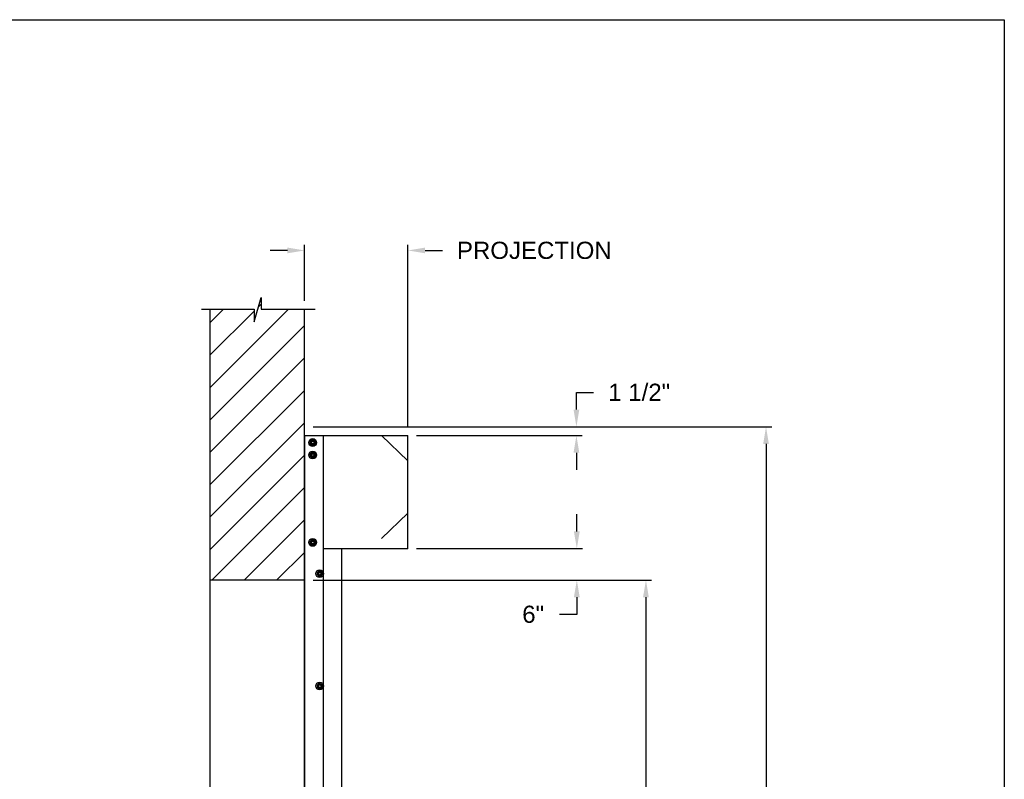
# Model space of a CAD drawing. Header units: inches. Extents: x 170 to 312, y 215 to 248.
# Tile 286 of 286: x 307.01 to 312.38, y 243.04 to 247.18. Entities that reach past the tile are written whole.
import ezdxf

# ---------------------------------------------------------------- set-up
doc = ezdxf.new("R2010")
doc.units = ezdxf.units.IN
doc.header["$LTSCALE"] = 0.25
doc.header["$MEASUREMENT"] = 0
doc.layers.add('ANNOTATIONS', color=1, linetype='Continuous')
doc.layers.add('MOTOR RH', color=7, linetype='Continuous')
doc.styles.add('ARIAL', font='arial.ttf', dxfattribs={"height": 0.09375})
doc.dimstyles.new('STANDARD$0', dxfattribs={"dimtxt": 0.09375, "dimasz": 0.09375, "dimexe": 0.03125, "dimexo": 0.046875, "dimgap": 0.09, "dimtad": 0, "dimtih": 1, "dimtoh": 1, "dimdec": 4, "dimzin": 0, "dimdsep": 46, "dimtxsty": 'ARIAL', "dimcen": 0.09, "dimadec": 0, "dimazin": 0, "dimtfac": 1, "dimtdec": 4, "dimtofl": 0, "dimtmove": 0, "dimatfit": 1, "dimfxl": 1, "dimtolj": 1, "dimtzin": 0, "dimarcsym": 0})

# ---------------------------------------------------------------- blocks, each defined once
blk = doc.blocks.new('*D72')
at = {"layer": 'ANNOTATIONS', "color": 0, "lineweight": -2, "transparency": 16777216}
for p, q in [((308.4655, 245.923), (308.3718, 245.923)), ((308.5593, 245.6487), (308.5593, 245.9542)), ((309.1232, 244.9603), (309.1232, 245.9542)), ((309.2169, 245.923), (309.3107, 245.923))]:
    blk.add_line(p, q, dxfattribs=at)
at = {"layer": 'ANNOTATIONS', "color": 0, "transparency": 16777216}
for points in [[(308.4655, 245.9386), (308.4655, 245.9074), (308.5593, 245.923)], [(309.2169, 245.9386), (309.2169, 245.9074), (309.1232, 245.923)]]:
    blk.add_solid(points, dxfattribs=at)
at = {"layer": 'defpoints', "color": 0, "transparency": 16777216}
for p in [(309.1232, 245.923), (308.5593, 245.6018), (309.1232, 244.9134)]:
    blk.add_point(p, dxfattribs=at)
at = {"layer": 'ANNOTATIONS', "color": 0, "transparency": 16777216, "insert": (309.8123, 245.923), "char_height": 0.09375, "attachment_point": 5, "style": 'ARIAL'}
blk.add_mtext('\\A1;PROJECTION ', dxfattribs=at)
blk = doc.blocks.new('*D73')
at = {"layer": 'ANNOTATIONS', "color": 0, "lineweight": -2, "transparency": 16777216}
for p, q in [((308.6062, 244.125), (310.4521, 244.125)), ((310.4209, 244.0313), (310.4209, 242.3317)), ((310.4209, 240.1972), (310.4209, 241.8968)), ((309.6903, 240.1034), (310.4521, 240.1034))]:
    blk.add_line(p, q, dxfattribs=at)
at = {"layer": 'ANNOTATIONS', "color": 0, "transparency": 16777216}
for points in [[(310.4052, 244.0313), (310.4365, 244.0313), (310.4209, 244.125)], [(310.4052, 240.1972), (310.4365, 240.1972), (310.4209, 240.1034)]]:
    blk.add_solid(points, dxfattribs=at)
at = {"layer": 'defpoints', "color": 0, "transparency": 16777216}
for p in [(308.5593, 244.125), (309.6435, 240.1034), (310.4209, 240.1034)]:
    blk.add_point(p, dxfattribs=at)
at = {"layer": 'ANNOTATIONS', "color": 0, "transparency": 16777216, "insert": (310.4209, 242.1142), "char_height": 0.09375, "attachment_point": 5, "style": 'ARIAL'}
blk.add_mtext('\\A1;OPENING\\PHEIGHT', dxfattribs=at)
blk = doc.blocks.new('*D74')
at = {"layer": 'ANNOTATIONS', "color": 0, "lineweight": -2, "transparency": 16777216}
for p, q in [((308.6062, 244.961), (311.1071, 244.961)), ((311.0759, 244.8673), (311.0759, 242.7497)), ((311.0759, 240.1972), (311.0759, 242.3148)), ((310.6107, 240.1034), (311.1071, 240.1034))]:
    blk.add_line(p, q, dxfattribs=at)
at = {"layer": 'ANNOTATIONS', "color": 0, "transparency": 16777216}
for points in [[(311.0602, 244.8673), (311.0915, 244.8673), (311.0759, 244.961)], [(311.0602, 240.1972), (311.0915, 240.1972), (311.0759, 240.1034)]]:
    blk.add_solid(points, dxfattribs=at)
at = {"layer": 'defpoints', "color": 0, "transparency": 16777216}
for p in [(308.5593, 244.961), (310.5638, 240.1034), (311.0759, 240.1034)]:
    blk.add_point(p, dxfattribs=at)
at = {"layer": 'ANNOTATIONS', "color": 0, "transparency": 16777216, "insert": (311.0759, 242.5322), "char_height": 0.09375, "attachment_point": 5, "style": 'ARIAL'}
blk.add_mtext('\\A1;TOTAL\\PHEIGHT', dxfattribs=at)
blk = doc.blocks.new('*D75')
at = {"layer": 'ANNOTATIONS', "color": 0, "lineweight": -2, "transparency": 16777216}
for p, q in [((310.044, 244.3897), (310.044, 244.4835)), ((309.17, 244.296), (310.0752, 244.296)), ((309.17, 244.125), (310.0752, 244.125)), ((310.044, 244.0313), (310.044, 243.9375)), ((310.044, 243.9375), (309.9502, 243.9375))]:
    blk.add_line(p, q, dxfattribs=at)
at = {"layer": 'ANNOTATIONS', "color": 0, "transparency": 16777216}
for points in [[(310.0283, 244.3897), (310.0596, 244.3897), (310.044, 244.296)], [(310.0283, 244.0313), (310.0596, 244.0313), (310.044, 244.125)]]:
    blk.add_solid(points, dxfattribs=at)
at = {"layer": 'defpoints', "color": 0, "transparency": 16777216}
for p in [(309.1232, 244.296), (309.1232, 244.125), (310.044, 244.125)]:
    blk.add_point(p, dxfattribs=at)
at = {"layer": 'ANNOTATIONS', "color": 0, "transparency": 16777216, "insert": (309.8061, 243.9375), "char_height": 0.09375, "attachment_point": 5, "style": 'ARIAL'}
blk.add_mtext('\\A1;6"', dxfattribs=at)
blk = doc.blocks.new('*D76')
at = {"layer": 'ANNOTATIONS', "color": 0, "lineweight": -2, "transparency": 16777216}
for p, q in [((310.0418, 245.0548), (310.0418, 245.1485)), ((310.0418, 245.1485), (310.1356, 245.1485)), ((309.17, 244.961), (310.0731, 244.961)), ((309.17, 244.9134), (310.0731, 244.9134)), ((310.0418, 244.8196), (310.0418, 244.7259))]:
    blk.add_line(p, q, dxfattribs=at)
at = {"layer": 'ANNOTATIONS', "color": 0, "transparency": 16777216}
for points in [[(310.0262, 245.0548), (310.0575, 245.0548), (310.0418, 244.961)], [(310.0262, 244.8196), (310.0575, 244.8196), (310.0418, 244.9134)]]:
    blk.add_solid(points, dxfattribs=at)
at = {"layer": 'defpoints', "color": 0, "transparency": 16777216}
for p in [(309.1232, 244.961), (310.0418, 244.961), (309.1232, 244.9134)]:
    blk.add_point(p, dxfattribs=at)
at = {"layer": 'ANNOTATIONS', "color": 0, "transparency": 16777216, "insert": (310.3843, 245.1485), "char_height": 0.09375, "attachment_point": 5, "style": 'ARIAL'}
blk.add_mtext('\\A1;1 1/2"', dxfattribs=at)

msp = doc.modelspace()

# ---------------------------------------------------------------- hatches: boundary and pattern name
at = {"layer": 'MOTOR RH'}
h = msp.add_hatch(dxfattribs=at)
h.set_pattern_fill('ANSI31', color=256, style=0)
h.set_pattern_definition([(45, (123.15637, -12.36819), (-0.08838835, 0.08838835), [])])
h.paths.add_polyline_path([(308.55928, 244.86719), (308.55928, 245.60178), (308.32278, 245.60178), (308.32278, 245.66644), (308.28437, 245.53308), (308.28437, 245.60178), (308.04365, 245.60178), (308.04365, 245.05148)])
h.paths.add_polyline_path([(308.04365, 244.12505), (308.55928, 244.12505), (308.55928, 244.86719), (308.04365, 245.05148)])

# ---------------------------------------------------------------- linework, layer by layer
at = {"layer": 'defpoints'}
msp.add_lwpolyline([(312.37519, 234.44685), (292.90531, 234.44685), (292.90531, 247.18196), (312.37519, 247.18196)], close=True, dxfattribs=at)
at = {"layer": 'MOTOR RH'}
for p, q in [((308.28437, 245.53308), (308.32278, 245.66644)), ((308.32278, 245.66644), (308.32278, 245.60178)), ((307.99727, 245.60178), (308.28437, 245.60178)), ((308.04365, 245.60178), (308.04365, 240.10342)), ((308.28437, 245.60178), (308.28437, 245.53308)), ((308.32278, 245.60178), (308.61797, 245.60178)), ((308.55928, 240.10342), (308.55928, 245.60178)), ((308.5611, 240.1061), (308.5611, 244.91339)), ((308.5611, 244.91339), (309.12316, 244.91339)), ((308.6633, 240.1061), (308.6633, 244.91339)), ((308.97868, 244.91339), (309.12316, 244.7758)), ((309.12316, 244.29598), (309.12316, 244.91339)), ((308.60771, 244.88749), (308.60824, 244.88915)), ((308.60948, 244.88647), (308.61039, 244.88826)), ((308.61646, 244.88244), (308.61646, 244.88244)), ((308.61646, 244.86769), (308.61646, 244.86769)), ((308.60771, 244.81936), (308.60824, 244.82102)), ((308.60948, 244.81834), (308.61039, 244.82013)), ((308.61646, 244.81431), (308.61646, 244.81431)), ((308.61646, 244.79956), (308.61646, 244.79956)), ((308.97868, 244.35196), (309.12316, 244.48955)), ((308.60771, 244.34247), (308.60824, 244.34412)), ((308.60948, 244.34144), (308.61039, 244.34323)), ((308.61646, 244.33742), (308.61646, 244.33742)), ((308.61646, 244.32267), (308.61646, 244.32267)), ((308.5611, 244.29768), (308.55928, 244.29768)), ((309.12316, 244.29598), (308.6633, 244.29598)), ((308.76336, 240.1061), (308.76336, 244.29598)), ((308.04365, 244.12505), (308.55928, 244.12505))]:
    msp.add_line(p, q, dxfattribs=at)
for centre, radius in [((308.60368, 244.87507), 0.02129), ((308.60368, 244.87507), 0.01277), ((308.60368, 244.87507), 0.00852), ((308.60368, 244.87507), 0.00719), ((308.60368, 244.80694), 0.02129), ((308.60368, 244.80694), 0.01277), ((308.60368, 244.80694), 0.00852), ((308.60368, 244.80694), 0.00719), ((308.60368, 244.33004), 0.02129), ((308.60368, 244.33004), 0.01277), ((308.60368, 244.33004), 0.00852), ((308.60368, 244.33004), 0.00719), ((308.64201, 244.15972), 0.02129), ((308.64201, 244.15972), 0.01277), ((308.64201, 244.15972), 0.00852), ((308.64201, 244.15972), 0.0075), ((308.64201, 243.54657), 0.02129), ((308.64201, 243.54657), 0.01277), ((308.64201, 243.54657), 0.00852), ((308.64201, 243.54657), 0.0075)]:
    msp.add_circle(centre, radius, dxfattribs=at)
for centre in [(308.60368, 244.87507), (308.60368, 244.80694), (308.60368, 244.33004)]:
    msp.add_arc(centre, 0.0148, 72.05172, 63.05172, dxfattribs=at)
for points, knots in [([(308.5973, 244.88613), (308.5964, 244.88561), (308.59458, 244.88456), (308.59247, 244.88334), (308.59126, 244.88264), (308.59091, 244.88244)], [0, 0, 0, 0, 0.40629, 0.8272757, 1, 1, 1, 1]), ([(308.59091, 244.87507), (308.59091, 244.87524), (308.59091, 244.87634), (308.59091, 244.8784), (308.59091, 244.88068), (308.59091, 244.88201), (308.59091, 244.88244)], [0, 0, 0, 0, 0.0665461, 0.4352796, 0.8145291, 1, 1, 1, 1]), ([(308.59091, 244.86769), (308.59091, 244.86832), (308.59091, 244.86979), (308.59091, 244.87225), (308.59091, 244.87412), (308.59091, 244.87507)], [0, 0, 0, 0, 0.2654559, 0.628086, 1, 1, 1, 1]), ([(308.59091, 244.86769), (308.5919, 244.86712), (308.59393, 244.86595), (308.59613, 244.86467), (308.59727, 244.86402), (308.5973, 244.864)], [0, 0, 0, 0, 0.4843319, 0.9863404, 1, 1, 1, 1]), ([(308.60368, 244.88982), (308.60269, 244.88924), (308.60067, 244.88808), (308.59846, 244.8868), (308.59733, 244.88615), (308.5973, 244.88613)], [0, 0, 0, 0, 0.4843217, 0.9863197, 1, 1, 1, 1]), ([(308.5973, 244.864), (308.59819, 244.86349), (308.60001, 244.86244), (308.60213, 244.86121), (308.60333, 244.86052), (308.60368, 244.86032)], [0, 0, 0, 0, 0.4063025, 0.8272788, 1, 1, 1, 1]), ([(308.61007, 244.88613), (308.60918, 244.88664), (308.60736, 244.8877), (308.60524, 244.88892), (308.60403, 244.88961), (308.60368, 244.88982)], [0, 0, 0, 0, 0.4063022, 0.8272792, 1, 1, 1, 1]), ([(308.61007, 244.88613), (308.60918, 244.88664), (308.60736, 244.8877), (308.60524, 244.88892), (308.60403, 244.88961), (308.60368, 244.88982)], [0, 0, 0, 0, 0.4062953, 0.8272806, 1, 1, 1, 1]), ([(308.60368, 244.86032), (308.60468, 244.86089), (308.6067, 244.86206), (308.60891, 244.86333), (308.61004, 244.86399), (308.61007, 244.864)], [0, 0, 0, 0, 0.4843419, 0.9863197, 1, 1, 1, 1]), ([(308.60368, 244.86032), (308.60468, 244.86089), (308.6067, 244.86206), (308.60891, 244.86333), (308.61004, 244.86399), (308.61007, 244.864)], [0, 0, 0, 0, 0.4843494, 0.9863201, 1, 1, 1, 1]), ([(308.61646, 244.88244), (308.61546, 244.88301), (308.61344, 244.88418), (308.61123, 244.88546), (308.6101, 244.88611), (308.61007, 244.88613)], [0, 0, 0, 0, 0.4843315, 0.9863404, 1, 1, 1, 1]), ([(308.61646, 244.88244), (308.61546, 244.88301), (308.61344, 244.88418), (308.61123, 244.88546), (308.6101, 244.88611), (308.61007, 244.88613)], [0, 0, 0, 0, 0.4843392, 0.9863408, 1, 1, 1, 1]), ([(308.61007, 244.864), (308.61096, 244.86452), (308.61279, 244.86557), (308.6149, 244.86679), (308.61611, 244.86749), (308.61646, 244.86769)], [0, 0, 0, 0, 0.4062902, 0.8272757, 1, 1, 1, 1]), ([(308.61007, 244.864), (308.61096, 244.86452), (308.61279, 244.86557), (308.6149, 244.86679), (308.61611, 244.86749), (308.61646, 244.86769)], [0, 0, 0, 0, 0.4062829, 0.8272765, 1, 1, 1, 1]), ([(308.61646, 244.87507), (308.61646, 244.87524), (308.61646, 244.87634), (308.61646, 244.8784), (308.61646, 244.88068), (308.61646, 244.88201), (308.61646, 244.88244)], [0, 0, 0, 0, 0.066545, 0.4352822, 0.8145299, 1, 1, 1, 1]), ([(308.61646, 244.86769), (308.61646, 244.86832), (308.61646, 244.86979), (308.61646, 244.87225), (308.61646, 244.87412), (308.61646, 244.87507)], [0, 0, 0, 0, 0.2654559, 0.628086, 1, 1, 1, 1]), ([(308.61646, 244.86769), (308.61646, 244.86832), (308.61646, 244.86979), (308.61646, 244.87225), (308.61646, 244.87412), (308.61646, 244.87507)], [0, 0, 0, 0, 0.2654541, 0.6280925, 1, 1, 1, 1]), ([(308.5973, 244.818), (308.5964, 244.81748), (308.59458, 244.81643), (308.59247, 244.81521), (308.59126, 244.81452), (308.59091, 244.81431)], [0, 0, 0, 0, 0.4063027, 0.8272597, 1, 1, 1, 1]), ([(308.59091, 244.80694), (308.59091, 244.80711), (308.59091, 244.80821), (308.59091, 244.81027), (308.59091, 244.81255), (308.59091, 244.81388), (308.59091, 244.81431)], [0, 0, 0, 0, 0.066546, 0.435279, 0.8145683, 1, 1, 1, 1]), ([(308.59091, 244.79956), (308.59091, 244.80019), (308.59091, 244.80166), (308.59091, 244.80413), (308.59091, 244.80599), (308.59091, 244.80694)], [0, 0, 0, 0, 0.2654667, 0.6280709, 1, 1, 1, 1]), ([(308.59091, 244.79956), (308.5919, 244.79899), (308.59393, 244.79782), (308.59613, 244.79655), (308.59727, 244.79589), (308.5973, 244.79588)], [0, 0, 0, 0, 0.4843421, 0.9863197, 1, 1, 1, 1]), ([(308.60368, 244.82169), (308.60269, 244.82112), (308.60067, 244.81995), (308.59846, 244.81867), (308.59733, 244.81802), (308.5973, 244.818)], [0, 0, 0, 0, 0.4843421, 0.9863407, 1, 1, 1, 1]), ([(308.5973, 244.79588), (308.59819, 244.79536), (308.60001, 244.79431), (308.60213, 244.79309), (308.60333, 244.79239), (308.60368, 244.79219)], [0, 0, 0, 0, 0.40630275, 0.82725925, 1, 1, 1, 1]), ([(308.61007, 244.818), (308.60918, 244.81852), (308.60736, 244.81957), (308.60524, 244.82079), (308.60403, 244.82149), (308.60368, 244.82169)], [0, 0, 0, 0, 0.4062819, 0.8272595, 1, 1, 1, 1]), ([(308.61007, 244.818), (308.60918, 244.81852), (308.60736, 244.81957), (308.60524, 244.82079), (308.60403, 244.82149), (308.60368, 244.82169)], [0, 0, 0, 0, 0.4062749, 0.8272609, 1, 1, 1, 1]), ([(308.60368, 244.79219), (308.60468, 244.79276), (308.6067, 244.79393), (308.60891, 244.7952), (308.61004, 244.79586), (308.61007, 244.79588)], [0, 0, 0, 0, 0.4843419, 0.9863197, 1, 1, 1, 1]), ([(308.60368, 244.79219), (308.60468, 244.79276), (308.6067, 244.79393), (308.60891, 244.7952), (308.61004, 244.79586), (308.61007, 244.79588)], [0, 0, 0, 0, 0.4843494, 0.9863201, 1, 1, 1, 1]), ([(308.61646, 244.81431), (308.61546, 244.81489), (308.61344, 244.81605), (308.61123, 244.81733), (308.6101, 244.81798), (308.61007, 244.818)], [0, 0, 0, 0, 0.4843417, 0.9863197, 1, 1, 1, 1]), ([(308.61646, 244.81431), (308.61546, 244.81489), (308.61344, 244.81605), (308.61123, 244.81733), (308.6101, 244.81798), (308.61007, 244.818)], [0, 0, 0, 0, 0.4843494, 0.9863201, 1, 1, 1, 1]), ([(308.61007, 244.79588), (308.61096, 244.79639), (308.61279, 244.79744), (308.6149, 244.79866), (308.61611, 244.79936), (308.61646, 244.79956)], [0, 0, 0, 0, 0.4063029, 0.8272597, 1, 1, 1, 1]), ([(308.61007, 244.79588), (308.61096, 244.79639), (308.61279, 244.79744), (308.6149, 244.79866), (308.61611, 244.79936), (308.61646, 244.79956)], [0, 0, 0, 0, 0.4062955, 0.8272605, 1, 1, 1, 1]), ([(308.61646, 244.80694), (308.61646, 244.80711), (308.61646, 244.80821), (308.61646, 244.81027), (308.61646, 244.81255), (308.61646, 244.81388), (308.61646, 244.81431)], [0, 0, 0, 0, 0.066545, 0.4352816, 0.8145691, 1, 1, 1, 1]), ([(308.61646, 244.79956), (308.61646, 244.80019), (308.61646, 244.80166), (308.61646, 244.80413), (308.61646, 244.80599), (308.61646, 244.80694)], [0, 0, 0, 0, 0.26546669, 0.62807091, 1, 1, 1, 1]), ([(308.61646, 244.79956), (308.61646, 244.80019), (308.61646, 244.80166), (308.61646, 244.80413), (308.61646, 244.80599), (308.61646, 244.80694)], [0, 0, 0, 0, 0.2654649, 0.6280774, 1, 1, 1, 1]), ([(308.5973, 244.3411), (308.5964, 244.34059), (308.59458, 244.33954), (308.59247, 244.33831), (308.59126, 244.33762), (308.59091, 244.33742)], [0, 0, 0, 0, 0.4062821, 0.8272596, 1, 1, 1, 1]), ([(308.59091, 244.33004), (308.59091, 244.33021), (308.59091, 244.33132), (308.59091, 244.33338), (308.59091, 244.33566), (308.59091, 244.33698), (308.59091, 244.33742)], [0, 0, 0, 0, 0.0665487, 0.4352966, 0.8145608, 1, 1, 1, 1]), ([(308.59091, 244.32267), (308.59091, 244.32329), (308.59091, 244.32477), (308.59091, 244.32723), (308.59091, 244.3291), (308.59091, 244.33004)], [0, 0, 0, 0, 0.2654559, 0.628086, 1, 1, 1, 1]), ([(308.59091, 244.32267), (308.5919, 244.32209), (308.59393, 244.32093), (308.59613, 244.31965), (308.59727, 244.319), (308.5973, 244.31898)], [0, 0, 0, 0, 0.4843319, 0.9863404, 1, 1, 1, 1]), ([(308.60368, 244.34479), (308.60269, 244.34422), (308.60067, 244.34305), (308.59846, 244.34178), (308.59733, 244.34112), (308.5973, 244.3411)], [0, 0, 0, 0, 0.48434207, 0.98631972, 1, 1, 1, 1]), ([(308.5973, 244.31898), (308.59819, 244.31846), (308.60001, 244.31741), (308.60213, 244.31619), (308.60333, 244.31549), (308.60368, 244.31529)], [0, 0, 0, 0, 0.4063025, 0.8272788, 1, 1, 1, 1]), ([(308.61007, 244.3411), (308.60918, 244.34162), (308.60736, 244.34267), (308.60524, 244.34389), (308.60403, 244.34459), (308.60368, 244.34479)], [0, 0, 0, 0, 0.4063025, 0.8272596, 1, 1, 1, 1]), ([(308.61007, 244.3411), (308.60918, 244.34162), (308.60736, 244.34267), (308.60524, 244.34389), (308.60403, 244.34459), (308.60368, 244.34479)], [0, 0, 0, 0, 0.4062955, 0.827261, 1, 1, 1, 1]), ([(308.60368, 244.31529), (308.60468, 244.31586), (308.6067, 244.31703), (308.60891, 244.31831), (308.61004, 244.31896), (308.61007, 244.31898)], [0, 0, 0, 0, 0.4843216, 0.9863197, 1, 1, 1, 1]), ([(308.60368, 244.31529), (308.60468, 244.31586), (308.6067, 244.31703), (308.60891, 244.31831), (308.61004, 244.31896), (308.61007, 244.31898)], [0, 0, 0, 0, 0.48432905, 0.98632011, 1, 1, 1, 1]), ([(308.61646, 244.33742), (308.61546, 244.33799), (308.61344, 244.33916), (308.61123, 244.34043), (308.6101, 244.34109), (308.61007, 244.3411)], [0, 0, 0, 0, 0.4843417, 0.9863407, 1, 1, 1, 1]), ([(308.61646, 244.33742), (308.61546, 244.33799), (308.61344, 244.33916), (308.61123, 244.34043), (308.6101, 244.34109), (308.61007, 244.3411)], [0, 0, 0, 0, 0.4843495, 0.9863411, 1, 1, 1, 1]), ([(308.61007, 244.31898), (308.61096, 244.31949), (308.61279, 244.32055), (308.6149, 244.32177), (308.61611, 244.32246), (308.61646, 244.32267)], [0, 0, 0, 0, 0.4062902, 0.8272757, 1, 1, 1, 1]), ([(308.61007, 244.31898), (308.61096, 244.31949), (308.61279, 244.32055), (308.6149, 244.32177), (308.61611, 244.32246), (308.61646, 244.32267)], [0, 0, 0, 0, 0.4062829, 0.8272765, 1, 1, 1, 1]), ([(308.61646, 244.33004), (308.61646, 244.33021), (308.61646, 244.33132), (308.61646, 244.33338), (308.61646, 244.33566), (308.61646, 244.33698), (308.61646, 244.33742)], [0, 0, 0, 0, 0.0665476, 0.4352991, 0.8145617, 1, 1, 1, 1]), ([(308.61646, 244.32267), (308.61646, 244.32329), (308.61646, 244.32477), (308.61646, 244.32723), (308.61646, 244.3291), (308.61646, 244.33004)], [0, 0, 0, 0, 0.2654559, 0.628086, 1, 1, 1, 1]), ([(308.61646, 244.32267), (308.61646, 244.32329), (308.61646, 244.32477), (308.61646, 244.32723), (308.61646, 244.3291), (308.61646, 244.33004)], [0, 0, 0, 0, 0.2654541, 0.6280925, 1, 1, 1, 1]), ([(308.63562, 244.17078), (308.63472, 244.17027), (308.6329, 244.16922), (308.63079, 244.16799), (308.62958, 244.1673), (308.62923, 244.1671)], [0, 0, 0, 0, 0.4062947, 0.8272801, 1, 1, 1, 1]), ([(308.62923, 244.15972), (308.62923, 244.15989), (308.62923, 244.16099), (308.62923, 244.16306), (308.62923, 244.16534), (308.62923, 244.16666), (308.62923, 244.1671)], [0, 0, 0, 0, 0.066545, 0.4352822, 0.8145299, 1, 1, 1, 1]), ([(308.62923, 244.15235), (308.62923, 244.15297), (308.62923, 244.15445), (308.62923, 244.15691), (308.62923, 244.15878), (308.62923, 244.15972)], [0, 0, 0, 0, 0.2654649, 0.6280774, 1, 1, 1, 1]), ([(308.62923, 244.15235), (308.63023, 244.15177), (308.63225, 244.1506), (308.63446, 244.14933), (308.63559, 244.14868), (308.63562, 244.14866)], [0, 0, 0, 0, 0.4843494, 0.9863201, 1, 1, 1, 1]), ([(308.64201, 244.17447), (308.64101, 244.1739), (308.63899, 244.17273), (308.63678, 244.17145), (308.63565, 244.1708), (308.63562, 244.17078)], [0, 0, 0, 0, 0.4843387, 0.9863408, 1, 1, 1, 1]), ([(308.63562, 244.14866), (308.63651, 244.14814), (308.63833, 244.14709), (308.64045, 244.14587), (308.64166, 244.14517), (308.64201, 244.14497)], [0, 0, 0, 0, 0.4062955, 0.827261, 1, 1, 1, 1]), ([(308.64839, 244.17078), (308.6475, 244.1713), (308.64568, 244.17235), (308.64356, 244.17357), (308.64236, 244.17427), (308.64201, 244.17447)], [0, 0, 0, 0, 0.4062826, 0.8272771, 1, 1, 1, 1]), ([(308.64201, 244.14497), (308.643, 244.14554), (308.64502, 244.14671), (308.64723, 244.14799), (308.64836, 244.14864), (308.64839, 244.14866)], [0, 0, 0, 0, 0.4843491, 0.986319, 1, 1, 1, 1]), ([(308.65478, 244.1671), (308.65379, 244.16767), (308.65176, 244.16884), (308.64956, 244.17011), (308.64842, 244.17077), (308.64839, 244.17078)], [0, 0, 0, 0, 0.484329, 0.9863201, 1, 1, 1, 1]), ([(308.64839, 244.14866), (308.64929, 244.14917), (308.65111, 244.15023), (308.65322, 244.15145), (308.65443, 244.15214), (308.65478, 244.15235)], [0, 0, 0, 0, 0.40629487, 0.82726083, 1, 1, 1, 1]), ([(308.65478, 244.15972), (308.65478, 244.15989), (308.65478, 244.16099), (308.65478, 244.16306), (308.65478, 244.16534), (308.65478, 244.16666), (308.65478, 244.1671)], [0, 0, 0, 0, 0.066545, 0.4352822, 0.8145299, 1, 1, 1, 1]), ([(308.65478, 244.15235), (308.65478, 244.15297), (308.65478, 244.15445), (308.65478, 244.15691), (308.65478, 244.15878), (308.65478, 244.15972)], [0, 0, 0, 0, 0.2654649, 0.6280774, 1, 1, 1, 1]), ([(308.63562, 243.55763), (308.63472, 243.55711), (308.6329, 243.55606), (308.63079, 243.55484), (308.62958, 243.55415), (308.62923, 243.55394)], [0, 0, 0, 0, 0.4063029, 0.8272597, 1, 1, 1, 1]), ([(308.62923, 243.54657), (308.62923, 243.54674), (308.62923, 243.54784), (308.62923, 243.5499), (308.62923, 243.55218), (308.62923, 243.55351), (308.62923, 243.55394)], [0, 0, 0, 0, 0.066545, 0.4352816, 0.8145691, 1, 1, 1, 1]), ([(308.64201, 243.56132), (308.64101, 243.56074), (308.63899, 243.55958), (308.63678, 243.5583), (308.63565, 243.55765), (308.63562, 243.55763)], [0, 0, 0, 0, 0.4843396, 0.98632, 1, 1, 1, 1]), ([(308.64839, 243.55763), (308.6475, 243.55815), (308.64568, 243.5592), (308.64356, 243.56042), (308.64236, 243.56112), (308.64201, 243.56132)], [0, 0, 0, 0, 0.4062825, 0.8272595, 1, 1, 1, 1]), ([(308.64839, 243.55763), (308.6475, 243.55815), (308.64568, 243.5592), (308.64356, 243.56042), (308.64236, 243.56112), (308.64201, 243.56132)], [0, 0, 0, 0, 0.4062747, 0.827261, 1, 1, 1, 1]), ([(308.65478, 243.55394), (308.65379, 243.55452), (308.65176, 243.55568), (308.64956, 243.55696), (308.64842, 243.55761), (308.64839, 243.55763)], [0, 0, 0, 0, 0.4843391, 0.98632, 1, 1, 1, 1]), ([(308.65478, 243.55394), (308.65379, 243.55452), (308.65176, 243.55568), (308.64956, 243.55696), (308.64842, 243.55761), (308.64839, 243.55763)], [0, 0, 0, 0, 0.4843494, 0.9863201, 1, 1, 1, 1]), ([(308.65478, 243.54657), (308.65478, 243.54674), (308.65478, 243.54784), (308.65478, 243.5499), (308.65478, 243.55218), (308.65478, 243.55351), (308.65478, 243.55394)], [0, 0, 0, 0, 0.066545, 0.4352816, 0.8145691, 1, 1, 1, 1]), ([(308.62923, 243.53919), (308.62923, 243.53982), (308.62923, 243.54129), (308.62923, 243.54376), (308.62923, 243.54562), (308.62923, 243.54657)], [0, 0, 0, 0, 0.26546669, 0.62807091, 1, 1, 1, 1]), ([(308.62923, 243.53919), (308.63023, 243.53862), (308.63225, 243.53745), (308.63446, 243.53618), (308.63559, 243.53552), (308.63562, 243.53551)], [0, 0, 0, 0, 0.4843391, 0.98632, 1, 1, 1, 1]), ([(308.63562, 243.53551), (308.63651, 243.53499), (308.63833, 243.53394), (308.64045, 243.53272), (308.64166, 243.53202), (308.64201, 243.53182)], [0, 0, 0, 0, 0.4062823, 0.8272591, 1, 1, 1, 1]), ([(308.64201, 243.53182), (308.643, 243.53239), (308.64502, 243.53356), (308.64723, 243.53483), (308.64836, 243.53549), (308.64839, 243.53551)], [0, 0, 0, 0, 0.4843399, 0.98632, 1, 1, 1, 1]), ([(308.64201, 243.53182), (308.643, 243.53239), (308.64502, 243.53356), (308.64723, 243.53483), (308.64836, 243.53549), (308.64839, 243.53551)], [0, 0, 0, 0, 0.4843491, 0.986319, 1, 1, 1, 1]), ([(308.64839, 243.53551), (308.64929, 243.53602), (308.65111, 243.53707), (308.65322, 243.53829), (308.65443, 243.53899), (308.65478, 243.53919)], [0, 0, 0, 0, 0.4063029, 0.8272597, 1, 1, 1, 1]), ([(308.64839, 243.53551), (308.64929, 243.53602), (308.65111, 243.53707), (308.65322, 243.53829), (308.65443, 243.53899), (308.65478, 243.53919)], [0, 0, 0, 0, 0.40629487, 0.82726083, 1, 1, 1, 1]), ([(308.65478, 243.53919), (308.65478, 243.53982), (308.65478, 243.54129), (308.65478, 243.54376), (308.65478, 243.54562), (308.65478, 243.54657)], [0, 0, 0, 0, 0.26546669, 0.62807091, 1, 1, 1, 1]), ([(308.65478, 243.53919), (308.65478, 243.53982), (308.65478, 243.54129), (308.65478, 243.54376), (308.65478, 243.54562), (308.65478, 243.54657)], [0, 0, 0, 0, 0.2654649, 0.6280774, 1, 1, 1, 1])]:
    msp.add_open_spline(points, degree=3, knots=knots, dxfattribs=at)

# ---------------------------------------------------------------- dimensions: what is measured, and where the dimension line sits
at = {"layer": 'ANNOTATIONS'}
dim = msp.add_linear_dim(base=(309.12316, 245.92298), p1=(308.55928, 245.60178), p2=(309.12316, 244.91339), text='PROJECTION ', dimstyle='STANDARD$0', dxfattribs=at)
dim.commit()
dim.dimension.update_dxf_attribs({"geometry": '*D72', "text_midpoint": (309.81227, 245.92298)})
for base, p1, p2, text, picture, middle in [((310.04183, 244.96103), (309.12316, 244.91339), (309.12316, 244.96103), '1 1/2"', '*D76', (310.38427, 245.14853)), ((311.07585, 240.10342), (308.55928, 244.96103), (310.56381, 240.10342), 'TOTAL\\PHEIGHT', '*D74', (311.07585, 242.53223)), ((310.04396, 244.12505), (309.12316, 244.29598), (309.12316, 244.12505), '6"', '*D75', (309.80607, 243.93755)), ((310.42087, 240.10342), (308.55928, 244.12505), (309.64347, 240.10342), 'OPENING\\PHEIGHT', '*D73', (310.42087, 242.11424))]:
    dim = msp.add_linear_dim(base=base, p1=p1, p2=p2, angle=90, text=text, dimstyle='STANDARD$0', dxfattribs=at)
    dim.commit()
    dim.dimension.update_dxf_attribs({"geometry": picture, "text_midpoint": middle})

doc.saveas('drawing.dxf')
